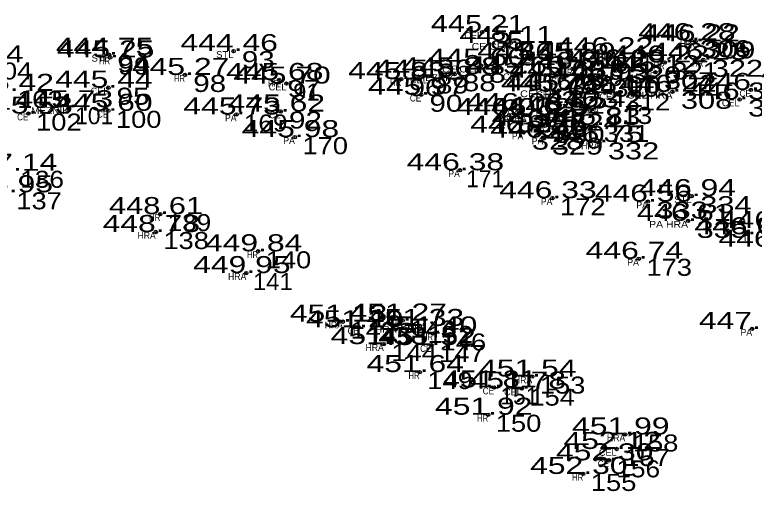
# Model space of a CAD drawing. Extents: x -639390 to -639074, y -1138747 to -1138358.
# Drawn here: x -639261.04 to -639228.46, y -1138663.31 to -1138642.32 of the extents above; entities that cross this region are included whole.
import ezdxf
from ezdxf.enums import TextEntityAlignment as Align

# ---------------------------------------------------------------- set-up
doc = ezdxf.new("R2010")
doc.units = 0
doc.header["$LTSCALE"] = 0.3
doc.header["$PDMODE"] = 32
doc.header["$PDSIZE"] = 0.15
for name, color, linetype in [('11', 7, 'Continuous'), ('12', 7, 'Continuous'), ('13', 7, 'Continuous'), ('57', 7, 'Continuous')]:
    doc.layers.add(name, color=color, linetype=linetype)

msp = doc.modelspace()

# ---------------------------------------------------------------- linework, layer by layer
at = {"layer": '11'}
for p in [(-639240.45, -1138643.08), (-639239.19, -1138643.56), (-639231.23, -1138643.44), (-639231.04, -1138643.49), (-639251.4, -1138643.92), (-639256.89, -1138644.08), (-639256.84, -1138644.2), (-639238.32, -1138644.28), (-639234.86, -1138644.06), (-639240.5, -1138644.56), (-639236.51, -1138644.29), (-639234.31, -1138644.59), (-639232.4, -1138644.42), (-639230.7, -1138644.3), (-639238.75, -1138644.9), (-639236.46, -1138644.7), (-639232.81, -1138644.85), (-639253.54, -1138644.97), (-639249.39, -1138645.19), (-639244.01, -1138645.15), (-639242.84, -1138645.04), (-639241.66, -1138644.94), (-639236.91, -1138645.09), (-639235, -1138645.18), (-639256.92, -1138645.53), (-639249.07, -1138645.35), (-639243.13, -1138645.84), (-639237.28, -1138645.69), (-639237.06, -1138645.65), (-639234.5, -1138645.78), (-639232.06, -1138645.71), (-639228.6, -1138645.63), (-639229.1, -1138646.05), (-639258.66, -1138646.39), (-639256.92, -1138646.55), (-639238.82, -1138646.52), (-639235.29, -1138646.38), (-639260.44, -1138646.67), (-639251.27, -1138646.71), (-639249.32, -1138646.58), (-639239.26, -1138646.74), (-639238.49, -1138646.74), (-639236.98, -1138646.68), (-639237.68, -1138647.21), (-639235.42, -1138647.17), (-639238.63, -1138647.51), (-639248.7, -1138647.71), (-639237.75, -1138647.73), (-639235.28, -1138647.94), (-639241.43, -1138649.17), (-639237.35, -1138650.4), (-639231.21, -1138650.31), (-639233.14, -1138650.55), (-639254.63, -1138651.1), (-639231.37, -1138651.4), (-639254.83, -1138651.89), (-639228.75, -1138651.99), (-639250.32, -1138652.74), (-639233.54, -1138653.07), (-639250.84, -1138653.7), (-639246.58, -1138655.84), (-639243.95, -1138655.79), (-639245.87, -1138656.09), (-639243.19, -1138656.03), (-639228.55, -1138656.16), (-639242.61, -1138656.36), (-639244.78, -1138656.83), (-639242.68, -1138656.87), (-639243.2, -1138658.06), (-639238.24, -1138658.26), (-639239.92, -1138658.74), (-639238.7, -1138658.79), (-639240.18, -1138659.94), (-639234.14, -1138660.81), (-639234.52, -1138661.45), (-639234.85, -1138661.95), (-639235.99, -1138662.55)]:
    msp.add_point(p, dxfattribs=at)

# ---------------------------------------------------------------- texts
at = {"layer": '12'}
for s, width, p in [('445.21 ', 1.35, (-639240.449, -1138643.08)), ('445.11 ', 1.35, (-639239.189, -1138643.56)), ('446.28 ', 1.4, (-639231.23, -1138643.44)), ('446.22 ', 1.4, (-639231.04, -1138643.49)), ('444.46 ', 1.4, (-639251.399, -1138643.92)), ('444.75 ', 1.4, (-639256.89, -1138644.08)), ('445.25 ', 1.4, (-639256.84, -1138644.2)), ('445.45 ', 1.4, (-639238.32, -1138644.28)), ('445.89 ', 1.4, (-639236.51, -1138644.29)), ('446.22 ', 1.4, (-639234.86, -1138644.06)), ('446.23 ', 1.4, (-639230.7, -1138644.3)), ('444.84 ', 1.4, (-639262.61, -1138644.42)), ('445.60 ', 1.4, (-639240.5, -1138644.56)), ('446.29 ', 1.4, (-639234.31, -1138644.59)), ('446.22 ', 1.4, (-639232.4, -1138644.42)), ('445.88 ', 1.4, (-639241.66, -1138644.94)), ('445.60 ', 1.4, (-639238.75, -1138644.9)), ('446.01 ', 1.35, (-639236.459, -1138644.7)), ('446.12 ', 1.4, (-639232.81, -1138644.85)), ('445.27 ', 1.4, (-639253.54, -1138644.97)), ('445.68 ', 1.4, (-639249.39, -1138645.19)), ('445.83 ', 1.4, (-639244.01, -1138645.15)), ('445.86 ', 1.4, (-639242.839, -1138645.04)), ('445.68 ', 1.4, (-639236.91, -1138645.09)), ('445.93 ', 1.4, (-639235, -1138645.18)), ('445.44 ', 1.4, (-639256.92, -1138645.53)), ('445.70 ', 1.4, (-639249.07, -1138645.35)), ('445.42 ', 1.4, (-639261.27, -1138645.67)), ('445.97 ', 1.4, (-639243.13, -1138645.84)), ('445.76 ', 1.4, (-639237.279, -1138645.69)), ('445.75 ', 1.4, (-639237.06, -1138645.65)), ('446.00 ', 1.4, (-639234.5, -1138645.78)), ('446.22 ', 1.4, (-639232.06, -1138645.71)), ('446.25 ', 1.4, (-639228.6, -1138645.63)), ('446.31 ', 1.35, (-639229.099, -1138646.05)), ('445.73 ', 1.4, (-639258.66, -1138646.39)), ('445.60 ', 1.4, (-639256.92, -1138646.55)), ('445.62 ', 1.4, (-639249.32, -1138646.58)), ('446.08 ', 1.4, (-639238.82, -1138646.52)), ('446.42 ', 1.4, (-639235.29, -1138646.38)), ('445.53 ', 1.4, (-639260.44, -1138646.67)), ('445.73 ', 1.4, (-639251.27, -1138646.71)), ('446.03 ', 1.4, (-639239.26, -1138646.74)), ('446.32 ', 1.4, (-639238.49, -1138646.74)), ('446.52 ', 1.4, (-639236.98, -1138646.68)), ('446.47 ', 1.4, (-639237.68, -1138647.21)), ('446.83 ', 1.4, (-639235.42, -1138647.17)), ('446.28 ', 1.4, (-639238.63, -1138647.51)), ('445.98 ', 1.4, (-639248.7, -1138647.71)), ('446.40 ', 1.4, (-639237.75, -1138647.73)), ('446.75 ', 1.4, (-639235.28, -1138647.94)), ('447.14 ', 1.4, (-639261.12, -1138649.19)), ('446.38 ', 1.4, (-639241.43, -1138649.17)), ('446.95 ', 1.4, (-639261.31, -1138650.14)), ('446.33 ', 1.4, (-639237.35, -1138650.4)), ('446.94 ', 1.4, (-639231.21, -1138650.31)), ('446.56 ', 1.4, (-639233.139, -1138650.55)), ('448.61 ', 1.35, (-639254.629, -1138651.1)), ('446.61 ', 1.35, (-639231.369, -1138651.4)), ('446.70 ', 1.4, (-639227.67, -1138651.72)), ('448.78 ', 1.4, (-639254.83, -1138651.89)), ('446.68 ', 1.4, (-639228.75, -1138651.99)), ('449.84 ', 1.4, (-639250.32, -1138652.74)), ('446.88 ', 1.4, (-639227.69, -1138652.54)), ('446.74 ', 1.4, (-639233.54, -1138653.07)), ('449.95 ', 1.4, (-639250.84, -1138653.7)), ('451.13 ', 1.4, (-639246.58, -1138655.84)), ('451.27 ', 1.4, (-639243.95, -1138655.79)), ('451.33 ', 1.4, (-639243.19, -1138656.03)), ('451.20 ', 1.4, (-639245.87, -1138656.09)), ('451.40 ', 1.4, (-639242.61, -1138656.36)), ('447.16 ', 1.4, (-639228.549, -1138656.16)), ('451.38 ', 1.4, (-639244.78, -1138656.83)), ('451.52 ', 1.4, (-639242.68, -1138656.87)), ('451.64 ', 1.4, (-639243.2, -1138658.06)), ('451.54 ', 1.4, (-639238.24, -1138658.26)), ('451.81 ', 1.35, (-639239.919, -1138658.74)), ('451.78 ', 1.4, (-639238.7, -1138658.79)), ('451.92 ', 1.4, (-639240.18, -1138659.94)), ('451.99 ', 1.4, (-639234.14, -1138660.81)), ('452.12 ', 1.4, (-639234.52, -1138661.45)), ('452.30 ', 1.4, (-639234.85, -1138661.95)), ('452.30 ', 1.4, (-639235.99, -1138662.55))]:
    msp.add_text(s, height=0.75, dxfattribs=dict(at, width=width)).set_placement(p, align=Align.CENTER)
at = {"layer": '13'}
for s, width, p in [(' 85', 1.3, (-639240.45, -1138643.83)), (' 86', 1.3, (-639239.19, -1138644.31)), (' 306', 1.35, (-639231.23, -1138644.19)), (' 309', 1.35, (-639231.04, -1138644.24)), (' 94', 1.3, (-639256.89, -1138644.83)), (' 99', 1.25, (-639256.84, -1138644.95)), (' 93', 1.3, (-639251.4, -1138644.67)), (' 104', 1.2, (-639262.61, -1138645.17)), (' 317', 1.2, (-639238.32, -1138645.03)), (' 318', 1.2, (-639236.51, -1138645.04)), (' 321', 1.2, (-639232.4, -1138645.17)), (' 322', 1.35, (-639230.7, -1138645.05)), (' 87', 1.3, (-639240.5, -1138645.31)), (' 319', 1.15, (-639236.46, -1138645.45)), (' 320', 1.35, (-639234.31, -1138645.34)), (' 307', 1.35, (-639232.81, -1138645.6)), (' 98', 1.3, (-639253.54, -1138645.72)), (' 97', 1.3, (-639249.39, -1138645.94)), (' 96', 1.25, (-639244.01, -1138645.9)), (' 89', 1.3, (-639242.84, -1138645.79)), (' 88', 1.3, (-639241.66, -1138645.69)), (' 316', 1.15, (-639238.75, -1138645.65)), (' 314', 1.2, (-639236.91, -1138645.84)), (' 310', 1.2, (-639235, -1138645.93)), (' 91', 1.05, (-639249.07, -1138646.1)), (' 103', 1.2, (-639261.27, -1138646.42)), (' 95', 1.3, (-639256.92, -1138646.28)), (' 90', 1.3, (-639243.13, -1138646.59)), (' 315', 1.2, (-639237.28, -1138646.44)), (' 323', 1.35, (-639237.06, -1138646.4)), (' 312', 1.2, (-639234.5, -1138646.53)), (' 308', 1.35, (-639232.06, -1138646.46)), (' 305', 1.35, (-639229.1, -1138646.8)), (' 313', 1.2, (-639235.29, -1138647.13)), (' 102', 1.2, (-639260.44, -1138647.42)), (' 100', 1.2, (-639256.92, -1138647.3)), (' 169', 1.15, (-639251.27, -1138647.46)), (' 92', 1.3, (-639249.32, -1138647.33)), (' 327', 1.35, (-639239.26, -1138647.49)), (' 325', 1.35, (-639238.82, -1138647.27)), (' 326', 1.35, (-639238.49, -1138647.49)), (' 324', 1.35, (-639236.98, -1138647.43)), (' 330', 1.35, (-639237.68, -1138647.96)), (' 331', 1.2, (-639235.42, -1138647.92)), (' 170', 1.2, (-639248.7, -1138648.46)), (' 328', 1.35, (-639238.63, -1138648.26)), (' 329', 1.35, (-639237.75, -1138648.48)), (' 332', 1.35, (-639235.28, -1138648.69)), (' 136', 1.15, (-639261.12, -1138649.94)), (' 137', 1.2, (-639261.31, -1138650.89)), (' 172', 1.2, (-639237.35, -1138651.15)), (' 334', 1.35, (-639231.21, -1138651.06)), (' 333', 1.35, (-639233.14, -1138651.3)), (' 139', 1.15, (-639254.63, -1138651.85)), (' 335', 1.35, (-639231.37, -1138652.15)), (' 138', 1.2, (-639254.83, -1138652.64)), (' 140', 1.2, (-639250.32, -1138653.49)), (' 173', 1.2, (-639233.54, -1138653.82)), (' 141', 1.05, (-639250.84, -1138654.45)), (' 142', 1.2, (-639246.58, -1138656.59)), (' 143', 1.2, (-639243.95, -1138656.54)), (' 145', 1.2, (-639245.87, -1138656.84)), (' 152', 1.2, (-639243.19, -1138656.78)), (' 146', 1.2, (-639242.61, -1138657.11)), (' 144', 1.2, (-639244.78, -1138657.58)), (' 147', 1.2, (-639242.68, -1138657.62)), (' 149', 1.2, (-639243.2, -1138658.81)), (' 153', 1.2, (-639238.24, -1138659.01)), (' 154', 1.2, (-639238.7, -1138659.54)), (' 150', 1.2, (-639240.18, -1138660.69)), (' 158', 1.2, (-639234.14, -1138661.56)), (' 157', 1.2, (-639234.52, -1138662.2)), (' 156', 1.15, (-639234.85, -1138662.7)), (' 155', 1.2, (-639235.99, -1138663.3))]:
    msp.add_text(s, height=0.75, dxfattribs=dict(at, width=width)).set_placement(p)
for s, p in [(' 311', (-639234.86, -1138644.81)), (' 101', (-639258.66, -1138647.14)), (' 171', (-639241.43, -1138649.92)), (' 151', (-639239.92, -1138659.49))]:
    msp.add_text(s, height=0.75, dxfattribs=at).set_placement(p)
at = {"layer": '57'}
for p in [(-639240.449, -1138643.38), (-639242.839, -1138645.34), (-639238.749, -1138645.2), (-639249.069, -1138645.65), (-639256.919, -1138645.83), (-639237.279, -1138645.99), (-639234.499, -1138646.08), (-639229.099, -1138646.35), (-639238.699, -1138659.09), (-639234.519, -1138661.75)]:
    msp.add_text('CEL', height=0.3, dxfattribs=at).set_placement(p, align=Align.RIGHT)
for s, width, p in [('CE CEA', 1.15, (-639239.19, -1138643.86)), ('HR', 0.85, (-639231.229, -1138643.74)), ('HR', 0.85, (-639231.039, -1138643.79)), ('STL', 1.05, (-639256.889, -1138644.38)), ('HR', 0.85, (-639256.839, -1138644.5)), ('STL', 1.05, (-639251.399, -1138644.22)), ('HR', 0.85, (-639234.859, -1138644.36)), ('CE', 0.9, (-639238.32, -1138644.58)), ('HR', 0.85, (-639236.509, -1138644.59)), ('HR', 0.85, (-639232.399, -1138644.72)), ('HR', 0.85, (-639230.699, -1138644.6)), ('CE CEB', 1.15, (-639240.499, -1138644.86)), ('HR', 0.85, (-639236.459, -1138645)), ('HR', 0.85, (-639234.309, -1138644.89)), ('CE', 0.9, (-639232.81, -1138645.15)), ('HR', 0.85, (-639253.539, -1138645.27)), ('HR', 0.85, (-639244.009, -1138645.45)), ('MEZNIK', 1.1, (-639241.659, -1138645.24)), ('CE', 0.9, (-639236.91, -1138645.39)), ('CE', 0.9, (-639235, -1138645.48)), ('HR', 0.85, (-639249.389, -1138645.49)), ('CE', 0.9, (-639243.13, -1138646.14)), ('CEL PA', 1.2, (-639237.06, -1138645.95)), ('CEL HRA', 1.15, (-639232.06, -1138646.01)), ('CE', 0.9, (-639228.6, -1138645.93)), ('MEZNIK', 1.1, (-639258.659, -1138646.69)), ('HRA', 0.95, (-639235.29, -1138646.68)), ('CE', 0.9, (-639260.44, -1138646.97)), ('CE', 0.9, (-639256.92, -1138646.85)), ('PA', 0.95, (-639251.27, -1138647.01)), ('CE', 0.9, (-639249.32, -1138646.88)), ('PA', 0.95, (-639239.26, -1138647.04)), ('PA', 0.95, (-639238.82, -1138646.82)), ('HRA', 0.95, (-639238.49, -1138647.04)), ('HRA', 0.95, (-639236.98, -1138646.98)), ('HRA', 0.95, (-639237.68, -1138647.51)), ('STL', 1.05, (-639235.419, -1138647.47)), ('PA', 0.95, (-639248.7, -1138648.01)), ('PA', 0.95, (-639238.63, -1138647.81)), ('PA', 0.95, (-639237.75, -1138648.03)), ('HRA', 0.95, (-639235.28, -1138648.24)), ('PA', 0.95, (-639241.43, -1138649.47)), ('STL', 1.05, (-639231.209, -1138650.61)), ('PA', 0.95, (-639237.35, -1138650.7)), ('PA', 0.95, (-639233.14, -1138650.85)), ('HR', 0.85, (-639254.629, -1138651.4)), ('PA HRA', 1.15, (-639231.37, -1138651.7)), ('HRA', 0.95, (-639254.83, -1138652.19)), ('T', 0.85, (-639228.75, -1138652.29)), ('HR', 0.85, (-639250.319, -1138653.04)), ('PA', 0.95, (-639233.54, -1138653.37)), ('HRA', 0.95, (-639250.84, -1138654)), ('HRA', 0.95, (-639246.58, -1138656.14)), ('HR', 0.85, (-639243.949, -1138656.09)), ('CE', 0.9, (-639245.87, -1138656.39)), ('HRA CEL', 1.15, (-639243.189, -1138656.33)), ('PA', 0.95, (-639228.55, -1138656.46)), ('HR', 0.85, (-639242.609, -1138656.66)), ('HRA', 0.95, (-639244.78, -1138657.13)), ('CE', 0.9, (-639242.68, -1138657.17)), ('HR', 0.85, (-639243.199, -1138658.36)), ('HRA', 0.95, (-639238.24, -1138658.56)), ('CE', 0.9, (-639239.92, -1138659.04)), ('HR', 0.85, (-639240.179, -1138660.24)), ('HRA', 0.95, (-639234.14, -1138661.11)), ('CE', 0.9, (-639234.85, -1138662.25)), ('HR', 0.85, (-639235.989, -1138662.85))]:
    msp.add_text(s, height=0.3, dxfattribs=dict(at, width=width)).set_placement(p, align=Align.RIGHT)

doc.saveas('drawing.dxf')
